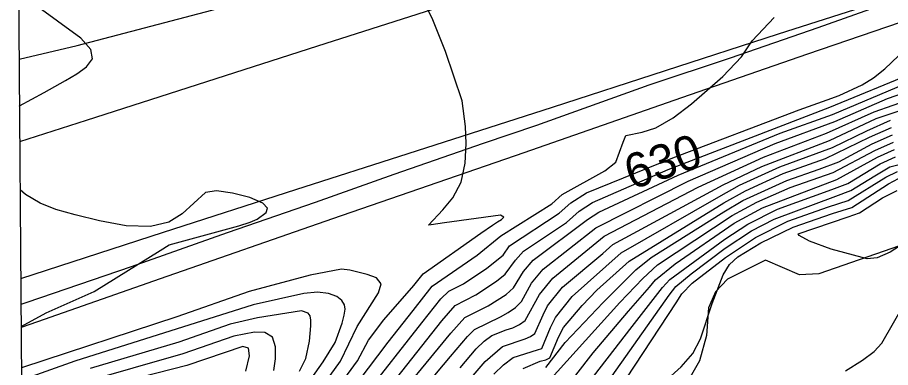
# Model space of a CAD drawing. Extents: x 79600 to 91800, y 75600 to 84400.
# Drawn here: x 87391 to 87896, y 80394 to 80596 of the extents above; entities that cross this region are included whole.
import ezdxf

# ---------------------------------------------------------------- set-up
doc = ezdxf.new("R2010")
doc.units = 0
for name, color, linetype in [('084-090$0$BRIDGE', 7, 'Continuous'), ('084-090$0$INDEX', 7, 'Continuous'), ('084-090$0$INDXLBL', 7, 'Continuous'), ('084-090$0$INTER', 7, 'Continuous'), ('084-090$0$INTERSTATE', 7, 'Continuous'), ('084-090$0$RECREATION', 7, 'Continuous')]:
    doc.layers.add(name, color=color, linetype=linetype)

msp = doc.modelspace()

# ---------------------------------------------------------------- linework, layer by layer
at = {"layer": '084-090$0$BRIDGE'}
msp.add_lwpolyline([(87394.86, 80696.73), (87391.37, 80692.43), (87394.26, 80309.2), (87399.74, 80303.63)], dxfattribs=at)
at = {"layer": '084-090$0$INDEX'}
for points in [[(87592.25, 80377.61), (87625.25, 80419.66), (87636.3, 80433.5), (87640.84, 80437.95), (87649.39, 80442.3), (87662.91, 80451.23), (87672.3, 80458.84), (87676.11, 80464.24), (87704.73, 80483.21), (87711.43, 80489.09), (87720.47, 80494.81), (87770.42, 80515.16), (87843.6, 80542.89), (87859.84, 80548.66), (87866.72, 80551.22), (87879.99, 80557.33), (87886.59, 80561.42), (87893.11, 80566.58), (87905.05, 80577.95)], [(87649.17, 80382.47), (87661.88, 80397.3), (87672, 80406.04), (87685.13, 80410.48), (87688.25, 80411.71), (87690.68, 80413.55), (87695.42, 80424.33), (87697.97, 80429.45), (87706.71, 80440.22), (87730.02, 80459.87), (87735.75, 80464.98), (87799.65, 80499.57), (87821.99, 80510.12), (87861.21, 80525.23), (87888.05, 80537.83), (87919.04, 80548.18)], [(87714.44, 80389.42), (87724.44, 80402.32), (87744.95, 80426.49), (87757.08, 80440.31), (87760.43, 80444.5), (87771.81, 80453.9), (87806.08, 80477.27), (87822.46, 80486.17), (87865.34, 80502.6), (87888.97, 80515.46), (87898.78, 80519.97)], [(87906.52, 80467.15), (87896.31, 80460.54), (87888.75, 80457.26), (87882.86, 80456.79), (87862.12, 80462.37), (87849.59, 80466.89), (87843.68, 80470.14), (87843.01, 80471.12), (87872.02, 80481.07), (87878.42, 80483.36), (87891.8, 80491.97), (87900.28, 80496.23)], [(87870.4, 80391.99), (87880.18, 80398.02), (87886.91, 80403.1), (87891.46, 80408), (87904.09, 80430.16)], [(87554.59, 80391.66), (87558.22, 80398.97), (87560.23, 80409.05), (87561.07, 80418.02), (87561.08, 80421.22), (87560.63, 80423.64), (87559.59, 80425.32), (87555.65, 80426.6), (87530.14, 80422.56), (87514.5, 80418.89), (87484.71, 80408.42), (87433.46, 80393.26)]]:
    msp.add_lwpolyline(points, dxfattribs=at)
at = {"layer": '084-090$0$INTER'}
for points in [[(87392.48, 80545.08), (87392.59, 80545.15), (87406.86, 80552.95), (87419.12, 80559.8), (87425.66, 80563.77), (87431.38, 80567.86), (87434.71, 80572.42), (87433.91, 80577.89), (87428.05, 80584.46), (87401.07, 80604), (87400.15, 80605.09), (87485.36, 80632.73), (87538.53, 80649.35), (87605.6, 80667.71), (87658.84, 80683.55), (87705.46, 80699.43), (87840.67, 80740.1), (88018.97, 80791.27)], [(87572.86, 80376.79), (87588.1, 80397.76), (87594.49, 80409.74), (87603.25, 80421.43), (87620.64, 80441.3), (87626.12, 80448.1), (87659.42, 80471.5), (87666.09, 80476.18), (87669.17, 80478.05), (87671.3, 80479.46), (87672.83, 80480.75), (87670.77, 80481.89), (87638.44, 80477.53), (87630.72, 80476.35), (87629.12, 80476.19), (87637.53, 80485.11), (87643.29, 80491.94), (87648.03, 80501), (87650.42, 80511.99), (87650.97, 80523.35), (87650.65, 80533.21), (87648.63, 80548.12), (87639.03, 80576.63), (87631.21, 80595.98), (87623.06, 80612.28)], [(87588.55, 80385.48), (87605.87, 80408.4), (87620.21, 80426.82), (87631.25, 80440.84), (87657.35, 80458.77), (87670.95, 80470.1), (87700.52, 80488.61), (87706.53, 80493.89), (87731.26, 80507.6), (87737.45, 80512.56), (87741.82, 80524.16), (87743.39, 80528.09), (87752.69, 80530.05), (87760.69, 80532.4), (87770.63, 80538.25), (87781.31, 80546.4), (87799.42, 80562.18), (87810.24, 80573.5), (87816.44, 80582.77), (87829.09, 80596.36)], [(87603.69, 80367.09), (87641.99, 80413.66), (87650.18, 80422.77), (87663.69, 80429.58), (87674.02, 80436.16), (87678.31, 80439.91), (87684.06, 80449.3), (87689.79, 80455.92), (87721.16, 80479.44), (87727.65, 80483.62), (87773.61, 80505.04), (87832.58, 80529.41), (87862.78, 80540.26), (87968.69, 80584.98)], [(87589.75, 80361.18), (87636.91, 80420.84), (87644.6, 80429.64), (87656.54, 80435.94), (87668.46, 80443.69), (87673.59, 80447.8), (87679.43, 80455.92), (87684.15, 80461.16), (87708.94, 80477.81), (87716.3, 80484.26), (87724.06, 80489.22), (87767.82, 80508.46), (87861.31, 80544.46), (87910.18, 80564.54)], [(87606.57, 80358.07), (87641.95, 80400.21), (87651.65, 80411.78), (87655.76, 80415.91), (87670.84, 80423.21), (87675.27, 80425.56), (87679.57, 80428.62), (87683.04, 80432.01), (87688.7, 80442.69), (87695.43, 80450.69), (87726.02, 80474.62), (87779.41, 80501.62), (87829.7, 80523.36), (87864.25, 80536.06), (87894.74, 80549.51), (87917.45, 80557.42)], [(87647.52, 80393.72), (87656.77, 80404.54), (87661.33, 80409.05), (87665.76, 80412.42), (87674.06, 80415.65), (87677.99, 80416.85), (87681.76, 80418.64), (87685.12, 80421.08), (87693.33, 80436.07), (87701.07, 80445.46), (87730.88, 80469.8), (87785.21, 80498.2), (87822.94, 80515.44), (87859.44, 80529.38), (87886.91, 80541.81), (87919.87, 80553.38)], [(87667, 80390.06), (87672.49, 80395.33), (87678.23, 80399.66), (87692.28, 80404.12), (87694.74, 80404.78), (87699.73, 80417.01), (87702.6, 80422.83), (87712.35, 80434.99), (87740.61, 80460.16), (87797.14, 80492.6), (87809.16, 80499.29), (87832.47, 80509.96), (87862.97, 80521.07), (87882.67, 80530.85), (87896.47, 80536.85)], [(87683.85, 80393.23), (87693.7, 80397.48), (87697.12, 80398.33), (87699.4, 80399.39), (87704.27, 80411.4), (87707.35, 80416.99), (87717.99, 80429.78), (87726.53, 80438.6), (87745.22, 80455.39), (87799.93, 80489.06), (87812.48, 80496.01), (87834.43, 80505.98), (87858.82, 80514.69), (87884.24, 80527), (87897.05, 80532.63)], [(87697, 80393.76), (87708.13, 80408.27), (87730.13, 80431.53), (87742.61, 80443.7), (87749.13, 80450.32), (87758.05, 80457.46), (87800.09, 80483.8), (87810.92, 80490.36), (87836.38, 80502), (87855.23, 80508.67), (87866.5, 80512.76), (87885.82, 80523.15), (87897.63, 80528.41)], [(87689.28, 80375.54), (87739.86, 80431.46), (87753.11, 80445.32), (87761.6, 80453.25), (87804.87, 80481.78), (87819.14, 80489.45), (87838.33, 80498.03), (87863.17, 80506.63), (87887.39, 80519.3), (87898.21, 80524.19)], [(87718.15, 80380.15), (87747.03, 80417.59), (87764.44, 80440.06), (87768.7, 80444.83), (87800.58, 80468.05), (87813.81, 80476.74), (87831.08, 80485.4), (87862.42, 80496.85), (87871.8, 80500.3), (87890.54, 80511.61), (87899.36, 80515.75)], [(87725.18, 80374.52), (87768.46, 80435.62), (87772.25, 80440.62), (87781.03, 80448.1), (87800.75, 80462.79), (87816.06, 80472.87), (87829.11, 80479.61), (87864.82, 80492.9), (87873.56, 80496.14), (87887.37, 80504.69), (87896.06, 80509.97), (87926.74, 80517.4)], [(87729.45, 80365.92), (87772.47, 80431.19), (87775.8, 80436.41), (87781.74, 80442.68), (87800.91, 80457.54), (87818.31, 80469.01), (87837.09, 80478.54), (87860.54, 80486.83), (87871.86, 80490.51), (87893.7, 80503.91), (87900.52, 80507.31)], [(87755.74, 80376.5), (87775.31, 80394.21), (87782.1, 80401.89), (87786.52, 80410.42), (87793.24, 80430.78), (87799.57, 80447.5), (87803.37, 80453.39), (87808.03, 80457.84), (87821.48, 80465.89), (87840.09, 80475.11), (87862.79, 80482.85), (87874.04, 80486.48), (87895.27, 80500.07), (87901.09, 80503.09)], [(87393.44, 80417.49), (87408, 80425.55), (87435.67, 80437.89), (87473.96, 80461.56), (87479.11, 80464.89), (87519.41, 80475.81), (87526.08, 80477.87), (87530.04, 80479.58), (87535.25, 80483.45), (87536.06, 80486), (87533.27, 80488.93), (87525.78, 80492.09), (87515.84, 80494.73), (87506.55, 80495.95), (87500.21, 80495.09), (87486.57, 80482.76), (87479, 80477.99), (87468.32, 80475.32), (87454.27, 80475.87), (87438.87, 80478.65), (87424.68, 80482.16), (87413.59, 80485.32), (87404.59, 80488.86), (87395.98, 80493.94), (87392.85, 80496.56)], [(87478.45, 80153.71), (87480.72, 80157.49), (87492.99, 80180.42), (87509.62, 80219.85), (87519.1, 80264.63), (87530.56, 80283.67), (87532.57, 80287.26), (87534.46, 80312.79), (87535.25, 80318.97), (87553.58, 80358.67), (87564.79, 80378.76), (87578.17, 80397.42), (87587.95, 80417.52), (87600.21, 80437.07), (87601.72, 80442.27), (87599.05, 80445.67), (87593.74, 80447.71), (87583.61, 80450.22), (87578.87, 80450.71), (87560.65, 80447.35), (87525.35, 80437.77), (87483.62, 80423.17), (87394.24, 80393.9), (87393.62, 80393.68)], [(87556.72, 80380.73), (87568.24, 80397.03), (87575.2, 80408.28), (87579.3, 80419.51), (87580.38, 80424.11), (87580.9, 80427.55), (87580.59, 80430.18), (87579.08, 80432.51), (87576.04, 80434.86), (87571.37, 80436.74), (87565, 80437.45), (87557.07, 80436.59), (87527.75, 80430.17), (87424.5, 80397.41), (87393.68, 80386.53)], [(87539.77, 80392.12), (87540.68, 80398.87), (87540.69, 80405.86), (87538.82, 80411.34), (87534.46, 80414), (87528.5, 80414.37), (87516.48, 80412.05), (87487.06, 80401.68), (87429.27, 80385.19)], [(87523.43, 80391.74), (87525.61, 80400.66), (87525.1, 80404.96), (87521.78, 80405.93), (87489.41, 80394.95), (87462.98, 80388.18)]]:
    msp.add_lwpolyline(points, dxfattribs=at)
at = {"layer": '084-090$0$INTERSTATE'}
for points in [[(87392.28, 80572.31), (87425.89, 80580.16), (87503.91, 80600.63), (87670.45, 80647.19), (87829.99, 80690.87), (87884.77, 80705.65), (87940.59, 80720.31)], [(87927.05, 80695.69), (87869.16, 80677.38), (87815.95, 80660.01), (87730.81, 80632.76), (87667.09, 80612.48), (87564.94, 80579.7), (87431.13, 80536.65), (87392.64, 80524.42)], [(87393.23, 80445.34), (87475.85, 80472.11), (87552.42, 80496.86), (87617.44, 80517.66), (87700.9, 80544.52), (87831.72, 80586.91), (87933.86, 80619.56)], [(87934.12, 80619.56), (87890.78, 80603.27), (87854.32, 80590.38), (87803.58, 80572.89), (87756.6, 80557.1), (87691.58, 80533.82), (87660.83, 80523.43), (87609.18, 80505.41), (87563.5, 80489.24), (87512.76, 80471.74), (87457.09, 80452.02), (87396.74, 80431.37), (87393.35, 80430.2)], [(87909.92, 80596.2), (87848.4, 80575.02), (87775.6, 80549.9), (87684.24, 80518.07), (87573.67, 80479.92), (87473.88, 80445.2), (87402.9, 80420.22), (87393.45, 80416.92)]]:
    msp.add_lwpolyline(points, dxfattribs=at)
at = {"layer": '084-090$0$RECREATION'}
msp.add_lwpolyline([(89000, 80751.14), (88906.64, 80734.31), (88605.11, 80678.87), (88422.78, 80646.67), (88224.5, 80576.19), (87855.04, 80447.95), (87843.73, 80447.51), (87824.07, 80456.01), (87802.16, 80444.87), (87795.17, 80437.56), (87791.18, 80428.45), (87789.94, 80412.33), (87785.98, 80397.76), (87778.24, 80384.21), (87765.01, 80375.84), (87750.49, 80367.07), (87738.32, 80357.66), (87726.17, 80340.85), (87716.87, 80296.5), (87702.57, 80171.42), (87697.81, 80097.06), (87698.44, 80000)], dxfattribs=at)

# ---------------------------------------------------------------- texts
at = {"layer": '084-090$0$INDXLBL'}
msp.add_text('630', height=20, rotation=18.4281, dxfattribs=at).set_placement((87746.65, 80496.53))

doc.saveas('drawing.dxf')
